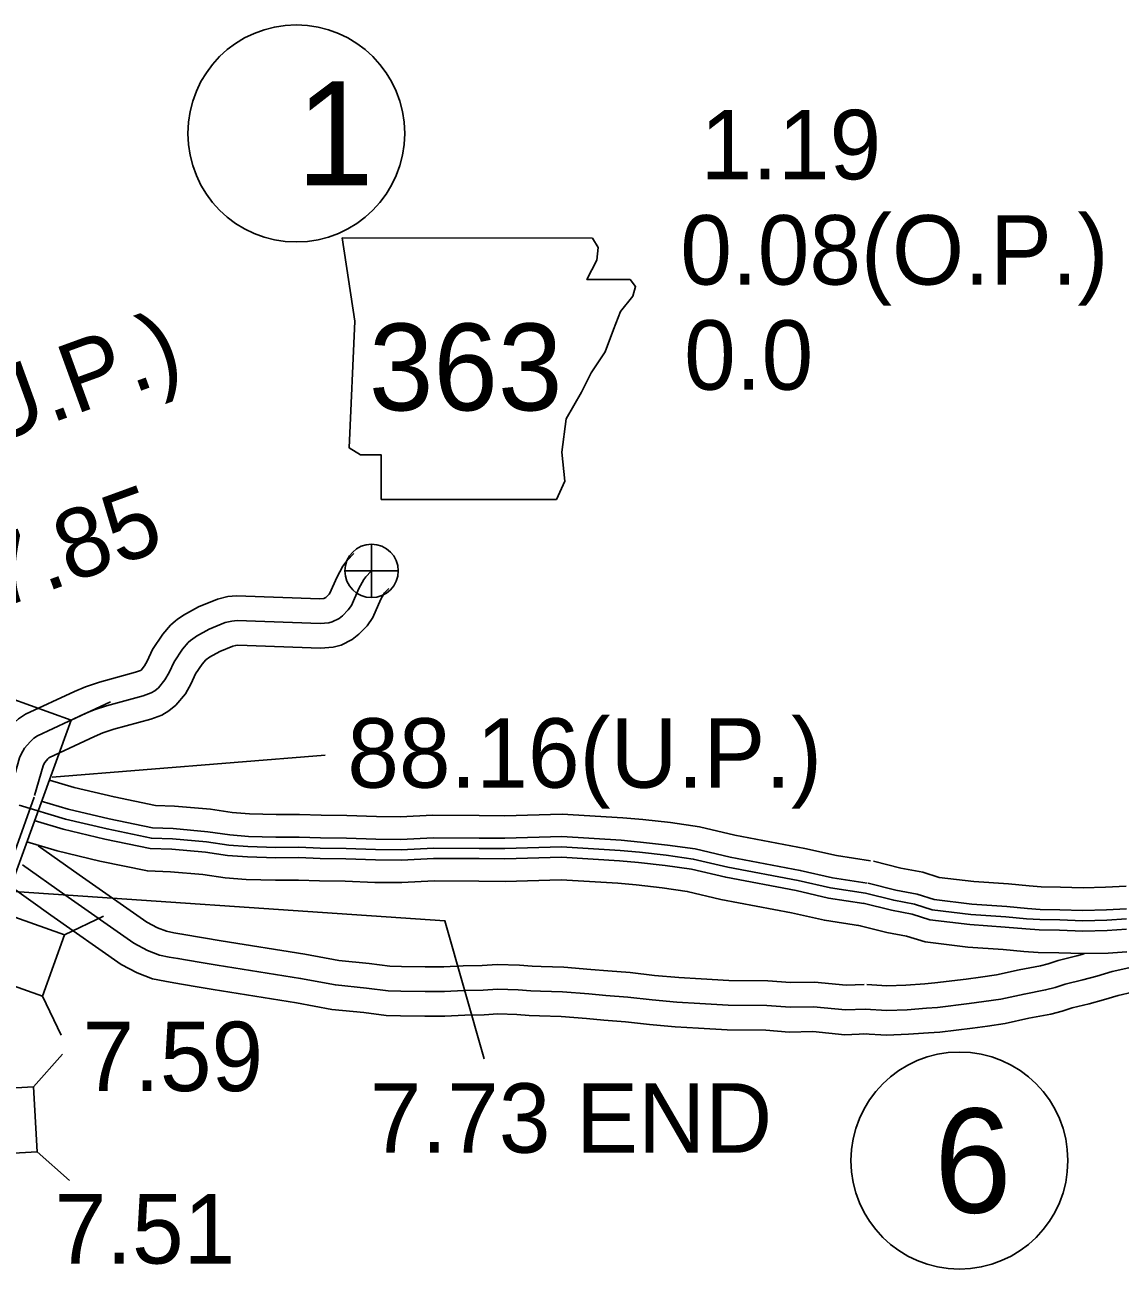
# Model space of a CAD drawing. Extents: x -83719 to 153526, y -11835 to 11446.
# Drawn here: x -1463.6 to -1241.4, y 928.1 to 1180.3 of the extents above; entities that cross this region are included whole.
import ezdxf

# ---------------------------------------------------------------- set-up
doc = ezdxf.new("R2010")
doc.units = 0
for name, color, linetype in [('Level 10', 7, 'Continuous'), ('Level 11', 7, 'Continuous'), ('Level 15', 7, 'Continuous'), ('Level 19', 7, 'Continuous'), ('Level 20', 7, 'Continuous'), ('Level 21', 7, 'Continuous'), ('Level 25', 7, 'Continuous'), ('Level 26', 7, 'Continuous'), ('Level 27', 7, 'Continuous'), ('Level 58', 7, 'Continuous'), ('Level 59', 7, 'Continuous')]:
    doc.layers.add(name, color=color, linetype=linetype)

msp = doc.modelspace()

# ---------------------------------------------------------------- linework, layer by layer
at = {"layer": 'Level 10'}
msp.add_lwpolyline([(-1370.39, 970.7), (-1378.38, 998.67), (-1473.73, 1005.16)], dxfattribs=at)
at = {"layer": 'Level 11'}
for points in [[(-1396.83, 1073.11), (-1398.24, 1071.71), (-1399.08, 1070.57), (-1400.33, 1068.26), (-1401.74, 1065.07), (-1401.88, 1064.88), (-1402.54, 1064.2), (-1402.55, 1064.19), (-1402.91, 1064.02), (-1403.74, 1063.96), (-1420.68, 1064.54), (-1422.39, 1064.39), (-1424.5, 1063.9), (-1428.33, 1062.29), (-1431.4, 1060.63), (-1432.66, 1059.74)], [(-1389.79, 1066.01), (-1390.64, 1065.16), (-1391.35, 1063.85), (-1392.98, 1060.17), (-1394.13, 1058.5), (-1395.81, 1056.78), (-1397.17, 1055.68), (-1399.45, 1054.58), (-1401.08, 1054.11), (-1403.6, 1053.95), (-1420.41, 1054.53), (-1420.8, 1054.49), (-1421.41, 1054.35), (-1424.01, 1053.26), (-1426.11, 1052.12), (-1426.87, 1051.58)], [(-1432.66, 1059.74), (-1433.03, 1059.48), (-1434.03, 1058.58), (-1435.6, 1056.77), (-1437.7, 1053.67), (-1438.8, 1051.28), (-1439.3, 1050.35), (-1440.02, 1049.5), (-1440.11, 1049.43), (-1441.11, 1049.06), (-1448.47, 1047.06), (-1451.3, 1046.11), (-1453.54, 1045.17), (-1463.42, 1040.55), (-1464.86, 1039.64), (-1466.13, 1038.45), (-1467.76, 1036.56), (-1468.85, 1034.64), (-1469.38, 1033.3), (-1471.23, 1026.79)], [(-1426.77, 1051.65), (-1426.88, 1051.56), (-1427.65, 1050.67), (-1428.96, 1048.73), (-1429.86, 1046.79), (-1431.01, 1044.67), (-1432.98, 1042.35), (-1434.36, 1041.21), (-1435.78, 1040.37), (-1438.05, 1039.53), (-1445.56, 1037.49), (-1447.76, 1036.75), (-1449.48, 1036.03), (-1458.61, 1031.76), (-1458.72, 1031.69), (-1458.91, 1031.51), (-1459.55, 1030.77), (-1459.81, 1030.32), (-1459.9, 1030.08), (-1461.62, 1024.05)], [(-1461.71, 1023.76), (-1465.53, 1012.9)]]:
    msp.add_lwpolyline(points, dxfattribs=at)
at = {"layer": 'Level 15'}
for points in [[(-1293.36, 985.76), (-1296.99, 985.6), (-1303.41, 986.26), (-1308.26, 986.13), (-1312.88, 986.51), (-1320.78, 986.55), (-1326.39, 986.91), (-1330.95, 987.15), (-1335.87, 987.61), (-1340.81, 988.16), (-1345.34, 988.52), (-1348.78, 988.81), (-1354.25, 989.3), (-1358.83, 989.38), (-1360.67, 989.48), (-1363.25, 989.66), (-1367.79, 989.82), (-1370.86, 989.61), (-1374.7, 989.53), (-1378.61, 989.35), (-1382.39, 989.34), (-1387.21, 989.42), (-1389.53, 989.48), (-1393.72, 990.01), (-1399.88, 990.62), (-1406.81, 991.92), (-1423.78, 994.63), (-1427.38, 995.22), (-1431.72, 995.97), (-1433.38, 996.24), (-1434.88, 996.55), (-1436.67, 997.24), (-1438.87, 998.39), (-1452.56, 1007.98), (-1460.85, 1013.9)], [(-1292.92, 975.77), (-1297.28, 975.58), (-1303.79, 976.24), (-1308.53, 976.12), (-1313.31, 976.51), (-1321.13, 976.55), (-1326.98, 976.93), (-1331.68, 977.18), (-1336.89, 977.67), (-1341.75, 978.21), (-1346.16, 978.55), (-1349.65, 978.85), (-1354.78, 979.3), (-1359.2, 979.38), (-1361.29, 979.5), (-1363.77, 979.67), (-1367.63, 979.81), (-1370.42, 979.62), (-1374.37, 979.54), (-1378.37, 979.36), (-1382.45, 979.34), (-1387.42, 979.42), (-1390.3, 979.5), (-1394.84, 980.07), (-1401.29, 980.71), (-1408.51, 982.06), (-1425.37, 984.76), (-1429.04, 985.36), (-1433.37, 986.11), (-1435.19, 986.4), (-1437.7, 986.92), (-1440.79, 988.11), (-1444.08, 989.83), (-1458.34, 999.82), (-1466.93, 1005.96)], [(-1292.81, 985.75), (-1288.72, 985.48), (-1284.9, 985.64), (-1281.06, 985.91), (-1278.99, 986.07), (-1272.68, 986.84), (-1269.75, 987.24), (-1266.51, 987.72), (-1261.93, 988.7), (-1257.6, 989.54), (-1256.02, 989.92), (-1253.99, 990.63), (-1250.24, 991.54), (-1248.76, 991.95)], [(-1293.48, 975.78), (-1288.84, 975.47), (-1284.34, 975.66), (-1280.32, 975.94), (-1278, 976.12), (-1271.4, 976.92), (-1268.34, 977.34), (-1264.72, 977.87), (-1259.93, 978.91), (-1255.47, 979.76), (-1253.19, 980.32), (-1251.16, 981.02), (-1247.73, 981.86), (-1244.79, 982.66), (-1241.82, 983.54), (-1238.93, 984.17)]]:
    msp.add_lwpolyline(points, dxfattribs=at)
at = {"layer": 'Level 19'}
for points in [[(-1292.08, 1010.85), (-1298.93, 1011.89), (-1305.39, 1013.35), (-1319.61, 1016.05), (-1326.78, 1017.75), (-1332.65, 1018.57), (-1338.24, 1019.2), (-1342.31, 1019.57), (-1354.6, 1020.32), (-1366.3, 1019.98), (-1371.41, 1020.02), (-1380.87, 1020.08), (-1387.42, 1019.74), (-1392.28, 1019.78), (-1398.25, 1020.01), (-1403.49, 1020.08), (-1407.89, 1020.23), (-1412.6, 1020.21), (-1418, 1020.37), (-1421.52, 1020.63), (-1425.94, 1021.27), (-1433.23, 1021.93), (-1437.11, 1022.06), (-1445.48, 1023.8), (-1453.58, 1025.7), (-1458.57, 1027.2)], [(-1292.76, 1006.32), (-1299.78, 1007.38), (-1306.32, 1008.87), (-1320.56, 1011.57), (-1327.62, 1013.24), (-1333.22, 1014.03), (-1338.71, 1014.64), (-1342.66, 1015), (-1354.68, 1015.73), (-1366.25, 1015.4), (-1371.44, 1015.44), (-1380.76, 1015.5), (-1387.32, 1015.15), (-1392.38, 1015.19), (-1398.37, 1015.43), (-1403.61, 1015.5), (-1407.96, 1015.65), (-1412.66, 1015.63), (-1418.24, 1015.79), (-1422.02, 1016.07), (-1426.47, 1016.72), (-1433.52, 1017.35), (-1437.66, 1017.5), (-1446.47, 1019.32), (-1454.77, 1021.27), (-1460.27, 1022.93)], [(-1293.39, 1002.2), (-1300.55, 1003.28), (-1307.17, 1004.79), (-1321.43, 1007.49), (-1328.4, 1009.14), (-1333.74, 1009.89), (-1339.13, 1010.49), (-1342.97, 1010.84), (-1354.75, 1011.56), (-1366.21, 1011.23), (-1371.47, 1011.27), (-1380.67, 1011.33), (-1387.22, 1010.99), (-1392.48, 1011.03), (-1398.48, 1011.26), (-1403.71, 1011.33), (-1408.02, 1011.48), (-1412.71, 1011.46), (-1418.45, 1011.63), (-1422.47, 1011.93), (-1426.96, 1012.58), (-1433.78, 1013.19), (-1438.16, 1013.35), (-1447.37, 1015.25), (-1455.84, 1017.25), (-1461.71, 1019.01)], [(-1294.07, 997.67), (-1301.4, 998.78), (-1308.11, 1000.3), (-1322.39, 1003.01), (-1329.24, 1004.63), (-1334.31, 1005.34), (-1339.59, 1005.93), (-1343.32, 1006.27), (-1354.82, 1006.98), (-1366.16, 1006.65), (-1371.5, 1006.69), (-1380.56, 1006.75), (-1387.12, 1006.4), (-1392.59, 1006.45), (-1398.6, 1006.68), (-1403.82, 1006.75), (-1408.09, 1006.9), (-1412.77, 1006.88), (-1418.69, 1007.05), (-1422.97, 1007.37), (-1427.49, 1008.03), (-1434.06, 1008.61), (-1438.71, 1008.78), (-1448.36, 1010.78), (-1457.03, 1012.82), (-1463.2, 1014.67)], [(-1291.47, 1010.73), (-1285.93, 1009.36), (-1281.48, 1008.52), (-1278.16, 1007.46), (-1271.1, 1006.61), (-1264.06, 1006.13), (-1259.85, 1005.74), (-1257.45, 1005.56), (-1253.52, 1005.5), (-1248.95, 1005.35), (-1244.4, 1005.46), (-1240.18, 1005.71)], [(-1292.57, 1006.28), (-1286.9, 1004.88), (-1282.6, 1004.07), (-1279.14, 1002.97), (-1271.53, 1002.04), (-1264.43, 1001.56), (-1260.23, 1001.17), (-1257.65, 1000.98), (-1253.63, 1000.92), (-1248.97, 1000.77), (-1244.21, 1000.88), (-1240.14, 1001.12)], [(-1293.58, 1002.24), (-1287.79, 1000.8), (-1283.63, 1000.02), (-1280.03, 998.88), (-1271.92, 997.89), (-1264.77, 997.41), (-1260.58, 997.02), (-1257.83, 996.82), (-1253.73, 996.76), (-1248.99, 996.6), (-1244.04, 996.71), (-1240.11, 996.95)], [(-1294.68, 997.79), (-1288.76, 996.32), (-1284.75, 995.57), (-1281.01, 994.38), (-1272.35, 993.33), (-1265.13, 992.84), (-1260.96, 992.45), (-1258.03, 992.23), (-1253.84, 992.17), (-1249.02, 992.01), (-1243.85, 992.13), (-1240.08, 992.36)]]:
    msp.add_lwpolyline(points, dxfattribs=at)
at = {"layer": 'Level 20'}
for p, q in [((-1454.16, 1039.32), (-1446.19, 1043.04)), ((-1455.57, 995.84), (-1447.63, 999.62)), ((-1459.98, 983.4), (-1456.2, 975.45)), ((-1461.82, 965.04), (-1455.96, 971.61)), ((-1461.07, 951.86), (-1454.51, 946))]:
    msp.add_line(p, q, dxfattribs=at)
for points in [[(-1467.68, 1002.1), (-1454.16, 1039.32), (-1466.57, 1043.82), (-1480.09, 1006.6)], [(-1497.3, 996.63), (-1459.98, 983.4), (-1455.57, 995.84), (-1492.89, 1009.07)], [(-1500.61, 949.63), (-1461.07, 951.86), (-1461.82, 965.04), (-1501.36, 962.81)]]:
    msp.add_lwpolyline(points, close=True, dxfattribs=at)
at = {"layer": 'Level 21'}
msp.add_lwpolyline([(-1399.2, 1137.12), (-1396.66, 1120.2), (-1397.79, 1094.54), (-1395.53, 1093.13), (-1391.3, 1093.13), (-1391.3, 1084.11), (-1355.77, 1084.11), (-1354.08, 1087.77), (-1354.65, 1093.7), (-1353.8, 1100.46), (-1350.7, 1105.82), (-1348.73, 1109.77), (-1345.91, 1114), (-1344.21, 1118.51), (-1342.8, 1122.17), (-1340.27, 1125.28), (-1339.7, 1127.25), (-1340.83, 1128.66), (-1349.57, 1128.66), (-1347.6, 1132.61), (-1347.32, 1135.14), (-1348.48, 1137.09)], close=True, dxfattribs=at)
at = {"layer": 'Level 26'}
for p, q in [((-1393.26, 1064.18), (-1393.26, 1075.02)), ((-1398.68, 1069.6), (-1387.85, 1069.6))]:
    msp.add_line(p, q, dxfattribs=at)
msp.add_circle((-1393.26, 1069.6), 5.42, dxfattribs=at)
at = {"layer": 'Level 27'}
for centre in [(-1408.53, 1158.3), (-1274.03, 950.05)]:
    msp.add_circle(centre, 22, dxfattribs=at)
at = {"layer": 'Level 58'}
msp.add_lwpolyline([(-1402.67, 1032.25), (-1458.04, 1027.76)], dxfattribs=at)
at = {"layer": 'Level 59'}
for points in [[(-1393.31, 1069.56), (-1394.45, 1068.43), (-1394.85, 1067.88), (-1395.84, 1066.05), (-1397.36, 1062.62), (-1398, 1061.69), (-1399.17, 1060.49), (-1399.86, 1059.94), (-1401.25, 1059.27), (-1401.94, 1059.07), (-1403.67, 1058.96), (-1420.55, 1059.54), (-1421.59, 1059.44), (-1422.95, 1059.13), (-1426.17, 1057.78), (-1428.75, 1056.38), (-1429.77, 1055.66)], [(-1429.77, 1055.66), (-1429.9, 1055.56), (-1430.46, 1055.07), (-1431.62, 1053.72), (-1433.33, 1051.2), (-1434.33, 1049.04), (-1435.16, 1047.51), (-1436.5, 1045.93), (-1437.24, 1045.32), (-1437.95, 1044.9), (-1439.58, 1044.3), (-1447.01, 1042.28), (-1449.53, 1041.43), (-1451.51, 1040.6), (-1461.02, 1036.15), (-1461.79, 1035.67), (-1462.52, 1034.98), (-1463.66, 1033.67), (-1464.33, 1032.48), (-1464.64, 1031.69), (-1466.43, 1025.42)], [(-1293.07, 1004.26), (-1300.17, 1005.33), (-1306.75, 1006.83), (-1321, 1009.53), (-1328.01, 1011.19), (-1333.48, 1011.96), (-1338.92, 1012.56), (-1342.82, 1012.92), (-1354.71, 1013.65), (-1366.23, 1013.32), (-1371.46, 1013.35), (-1380.71, 1013.41), (-1387.27, 1013.07), (-1392.43, 1013.11), (-1398.43, 1013.34), (-1403.66, 1013.42), (-1407.99, 1013.57), (-1412.68, 1013.54), (-1418.34, 1013.71), (-1422.24, 1014), (-1426.71, 1014.65), (-1433.65, 1015.27), (-1437.91, 1015.42), (-1446.92, 1017.29), (-1455.31, 1019.26), (-1464.73, 1022.09)], [(-1293.14, 980.77), (-1297.13, 980.59), (-1303.6, 981.25), (-1308.39, 981.13), (-1313.09, 981.51), (-1320.95, 981.55), (-1326.68, 981.92), (-1331.32, 982.16), (-1336.38, 982.64), (-1341.28, 983.18), (-1345.75, 983.53), (-1349.22, 983.83), (-1354.52, 984.3), (-1359.01, 984.38), (-1360.98, 984.49), (-1363.51, 984.66), (-1367.71, 984.81), (-1370.64, 984.61), (-1374.53, 984.53), (-1378.49, 984.36), (-1382.42, 984.34), (-1387.32, 984.42), (-1389.91, 984.49), (-1394.28, 985.04), (-1400.58, 985.67), (-1407.66, 986.99), (-1424.57, 989.7), (-1428.21, 990.29), (-1432.55, 991.04), (-1434.28, 991.32), (-1436.29, 991.73), (-1438.73, 992.67), (-1441.48, 994.11), (-1455.45, 1003.9), (-1464.05, 1010.04)], [(-1293.07, 1004.26), (-1287.34, 1002.84), (-1283.11, 1002.05), (-1279.58, 1000.92), (-1271.72, 999.97), (-1264.6, 999.48), (-1260.4, 999.09), (-1257.74, 998.9), (-1253.68, 998.84), (-1248.98, 998.68), (-1244.12, 998.79), (-1240.13, 999.04)], [(-1293.14, 980.77), (-1288.78, 980.47), (-1284.62, 980.65), (-1280.69, 980.93), (-1278.5, 981.1), (-1272.04, 981.88), (-1269.05, 982.29), (-1265.62, 982.79), (-1260.93, 983.81), (-1256.54, 984.65), (-1254.61, 985.12), (-1252.58, 985.83), (-1248.98, 986.7), (-1246.16, 987.47), (-1243.06, 988.38), (-1239.7, 989.12)]]:
    msp.add_lwpolyline(points, dxfattribs=at)

# ---------------------------------------------------------------- texts
at = {"layer": 'Level 21'}
msp.add_text('363', height=17.6, dxfattribs=at).set_placement((-1393.81, 1102.15))
at = {"layer": 'Level 25'}
for s, p in [('1.19', (-1326.54, 1148.99)), ('0.0', (-1329.86, 1106.34)), ('7.73 END', (-1393.63, 951.65))]:
    msp.add_text(s, height=14.08, dxfattribs=at).set_placement(p)
at = {"layer": 'Level 27'}
for s, p in [('1', (-1408.53, 1147.74)), ('6', (-1279.15, 939.49))]:
    msp.add_text(s, height=21.12, dxfattribs=at).set_placement(p)
at = {"layer": 'Level 58'}
for s, p in [('0.08(O.P.)', (-1330.64, 1127.64)), ('88.16(U.P.)', (-1398.18, 1025.65)), ('7.59', (-1451.9, 964.14)), ('7.51', (-1457.55, 929.18))]:
    msp.add_text(s, height=14.08, dxfattribs=at).set_placement(p)
for s, p in [('87.04(U.P.)', (-1521.27, 1076.56)), ('87.85', (-1479.01, 1058.12))]:
    msp.add_text(s, height=14.08, rotation=20, dxfattribs=at).set_placement(p)

doc.saveas('drawing.dxf')
